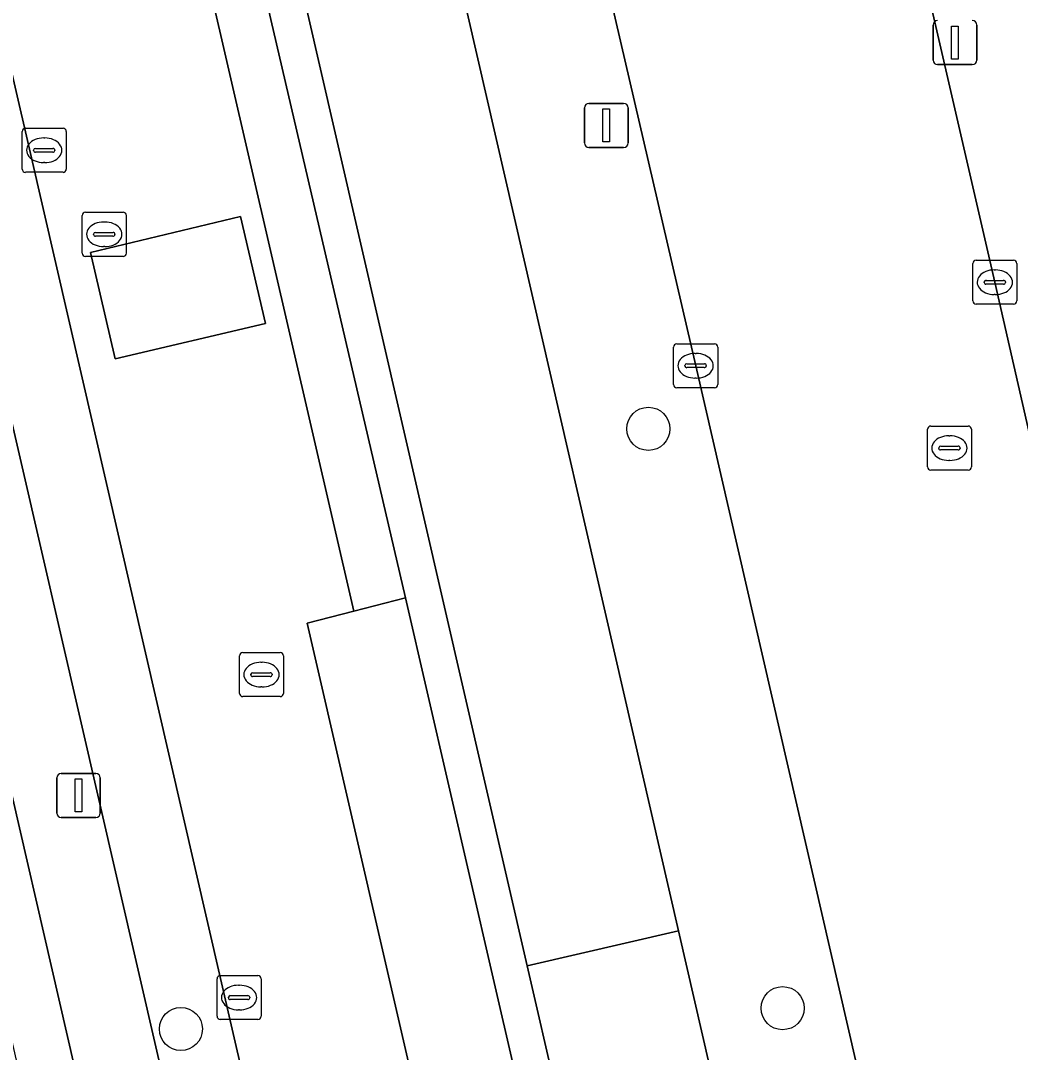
# Model space of a CAD drawing. Extents: x 156412 to 157779, y 382335 to 383768.
# Drawn here: x 156925.97 to 156948.66, y 383195.6 to 383219.03 of the extents above; entities that cross this region are included whole.
import ezdxf

# ---------------------------------------------------------------- set-up
doc = ezdxf.new("R2010")
doc.units = 0
for name, color, linetype in [('IMGEO_Berm_groen', 7, 'Continuous'), ('IMGEO_Berm_open', 7, 'Continuous'), ('IMGEO_Boom', 7, 'Continuous'), ('IMGEO_Erf', 7, 'Continuous'), ('IMGEO_Fietspad_gesloten', 7, 'Continuous'), ('IMGEO_Groenvoorziening', 7, 'Continuous'), ('IMGEO_Haag', 7, 'Continuous'), ('IMGEO_Kolk', 7, 'Continuous'), ('IMGEO_Lichtmast', 7, 'Continuous'), ('IMGEO_OVBaan_gesloten', 7, 'Continuous'), ('IMGEO_Parkeervlak_open', 7, 'Continuous'), ('IMGEO_Rijbaan_lokaal_gesloten', 7, 'Continuous'), ('IMGEO_Rijbaan_lokaal_open', 7, 'Continuous'), ('IMGEO_Rioolput', 7, 'Continuous'), ('IMGEO_Voetpad_open', 7, 'Continuous')]:
    doc.layers.add(name, color=color, linetype=linetype)

msp = doc.modelspace()

# ---------------------------------------------------------------- linework, layer by layer
at = {"layer": 'IMGEO_Berm_groen'}
msp.add_lwpolyline([(156903.19, 383407.661), (156905.568, 383397.246), (156912.337, 383368.106), (156917.027, 383348.073), (156921.33, 383329.097), (156930.329, 383290.11), (156934.742, 383271.089), (156939.341, 383251.098), (156939.593, 383249.999), (156943.691, 383232.123), (156948.081, 383213.092), (156952.648, 383193.045)], dxfattribs=at)
msp.add_lwpolyline([(156928.184, 383268.218), (156919.339, 383306.196), (156914.565, 383327.212), (156910.056, 383346.657), (156905.912, 383364.684), (156903.691, 383374.292), (156900.514, 383373.541), (156909.949, 383332.845), (156929.018, 383250), (156936.125, 383219.122), (156940.9, 383198.361), (156955.674, 383134.126), (156956.546, 383130.37), (156959.779, 383131.147), (156955.088, 383151.44), (156950.701, 383170.43), (156946.08, 383190.398), (156941.291, 383211.195), (156937.12, 383229.206), (156932.364, 383250)], close=True, dxfattribs=at)
at = {"layer": 'IMGEO_Berm_open'}
msp.add_lwpolyline([(156931.387, 383220.174), (156930.235, 383219.912), (156933.534, 383205.626), (156934.703, 383205.926)], close=True, dxfattribs=at)
at = {"layer": 'IMGEO_Boom'}
for centre in [(156940.216, 383209.763), (156943.265, 383196.607), (156929.605, 383196.134)]:
    msp.add_circle(centre, 0.489, dxfattribs=at)
at = {"layer": 'IMGEO_Erf'}
msp.add_lwpolyline([(156927.208, 383195.206), (156923.279, 383212.251), (156922.049, 383211.967), (156923.372, 383206.233), (156924.664, 383200.629), (156925.932, 383195.134), (156927.226, 383189.522), (156928.494, 383184.026), (156929.789, 383178.413), (156931.057, 383172.914), (156932.548, 383166.448), (156933.239, 383163.452), (156934.582, 383157.63), (156935.294, 383154.546), (156937.294, 383145.874), (156930.317, 383148.439), (156924.732, 383150.537), (156924.354, 383149.398), (156939.055, 383143.808)], close=True, dxfattribs=at)
at = {"layer": 'IMGEO_Fietspad_gesloten'}
msp.add_lwpolyline([(156909.949, 383332.845), (156900.514, 383373.541), (156895.227, 383396.458), (156890.632, 383416.374), (156887.151, 383415.566), (156890.422, 383401.425), (156891.704, 383395.882), (156903.833, 383343.549), (156904.994, 383338.546), (156905.923, 383334.515), (156909.008, 383321.122), (156911.67, 383309.566), (156925.393, 383250), (156932.709, 383218.226), (156937.468, 383197.57), (156940.9, 383198.361), (156936.125, 383219.122), (156929.018, 383250)], close=True, dxfattribs=at)
msp.add_lwpolyline([(156979.748, 383030.207), (156978.21, 383036.937), (156976.896, 383042.722), (156956.998, 383128.424), (156956.546, 383130.37), (156955.674, 383134.126), (156940.9, 383198.361), (156937.468, 383197.57), (156952.257, 383133.383), (156953.127, 383129.634), (156953.568, 383127.732), (156973.443, 383042.041), (156976.279, 383030.186), (156976.49, 383029.242), (156976.733, 383028.151)], dxfattribs=at)
at = {"layer": 'IMGEO_Groenvoorziening'}
msp.add_lwpolyline([(156925.393, 383250), (156911.67, 383309.566), (156909.008, 383321.122), (156908.556, 383321.019), (156908.15, 383320.926), (156908.652, 383318.75), (156910.814, 383309.37), (156914.028, 383295.429), (156917.316, 383281.163), (156922.695, 383257.828), (156925.996, 383243.507), (156931.387, 383220.174), (156934.703, 383205.926), (156936.674, 383197.387), (156940.268, 383181.822), (156943.359, 383168.324), (156948.759, 383145.077), (156952.378, 383129.484), (156952.933, 383129.595), (156953.127, 383129.634), (156952.257, 383133.383), (156937.468, 383197.57), (156932.709, 383218.226)], close=True, dxfattribs=at)
at = {"layer": 'IMGEO_Haag'}
msp.add_lwpolyline([(156925.393, 383250), (156911.67, 383309.566), (156909.008, 383321.122), (156908.556, 383321.019), (156908.15, 383320.926), (156908.652, 383318.75), (156910.814, 383309.37), (156914.028, 383295.429), (156917.316, 383281.163), (156922.695, 383257.828), (156925.996, 383243.507), (156931.387, 383220.174), (156934.703, 383205.926), (156936.674, 383197.387), (156940.268, 383181.822), (156943.359, 383168.324), (156948.759, 383145.077), (156952.378, 383129.484), (156952.933, 383129.595), (156953.127, 383129.634), (156952.257, 383133.383), (156937.468, 383197.57), (156932.709, 383218.226)], close=True, dxfattribs=at)
at = {"layer": 'IMGEO_Kolk'}
for p, q in [((156926.002, 383215.662), (156926.002, 383216.514)), ((156926.077, 383216.588), (156926.929, 383216.588)), ((156926.49, 383216.368), (156926.515, 383216.368)), ((156927.003, 383216.514), (156927.003, 383215.662)), ((156926.304, 383216.131), (156926.702, 383216.131)), ((156926.261, 383216.082), (156926.261, 383216.094)), ((156926.699, 383216.045), (156926.301, 383216.045)), ((156926.745, 383216.094), (156926.745, 383216.082)), ((156926.513, 383215.808), (156926.488, 383215.808)), ((156926.929, 383215.588), (156926.077, 383215.588)), ((156947.656, 383213.592), (156948.508, 383213.592)), ((156947.581, 383212.666), (156947.581, 383213.518)), ((156948.069, 383213.372), (156948.094, 383213.372)), ((156948.582, 383213.518), (156948.582, 383212.666)), ((156947.84, 383213.086), (156947.84, 383213.098)), ((156947.883, 383213.135), (156948.281, 383213.135)), ((156948.324, 383213.098), (156948.324, 383213.086)), ((156948.278, 383213.049), (156947.88, 383213.049)), ((156948.092, 383212.812), (156948.067, 383212.812)), ((156948.508, 383212.592), (156947.656, 383212.592)), ((156940.864, 383211.695), (156941.716, 383211.695)), ((156940.789, 383210.769), (156940.789, 383211.621)), ((156941.277, 383211.475), (156941.302, 383211.475)), ((156941.79, 383211.621), (156941.79, 383210.769)), ((156941.091, 383211.238), (156941.489, 383211.238)), ((156941.048, 383211.189), (156941.048, 383211.201)), ((156941.486, 383211.152), (156941.088, 383211.152)), ((156941.532, 383211.201), (156941.532, 383211.189)), ((156941.3, 383210.915), (156941.275, 383210.915)), ((156941.716, 383210.695), (156940.864, 383210.695)), ((156930.425, 383196.422), (156930.425, 383197.274)), ((156930.5, 383197.348), (156931.352, 383197.348)), ((156931.426, 383197.274), (156931.426, 383196.422)), ((156930.913, 383197.128), (156930.938, 383197.128)), ((156930.684, 383196.842), (156930.684, 383196.854)), ((156931.122, 383196.805), (156930.724, 383196.805)), ((156930.727, 383196.891), (156931.125, 383196.891)), ((156931.168, 383196.854), (156931.168, 383196.842)), ((156930.936, 383196.568), (156930.911, 383196.568)), ((156931.352, 383196.348), (156930.5, 383196.348))]:
    msp.add_line(p, q, dxfattribs=at)
for points in [[(156926.002, 383215.662), (156926.002, 383216.514)], [(156926.077, 383216.588), (156926.929, 383216.588)], [(156927.003, 383216.514), (156927.003, 383215.662)], [(156926.929, 383215.588), (156926.077, 383215.588)], [(156947.656, 383213.592), (156948.508, 383213.592)], [(156947.581, 383212.666), (156947.581, 383213.518)], [(156948.582, 383213.518), (156948.582, 383212.666)], [(156948.508, 383212.592), (156947.656, 383212.592)], [(156940.864, 383211.695), (156941.716, 383211.695)], [(156940.789, 383210.769), (156940.789, 383211.621)], [(156941.79, 383211.621), (156941.79, 383210.769)], [(156941.716, 383210.695), (156940.864, 383210.695)], [(156930.425, 383196.422), (156930.425, 383197.274)], [(156930.5, 383197.348), (156931.352, 383197.348)], [(156931.426, 383197.274), (156931.426, 383196.422)], [(156931.352, 383196.348), (156930.5, 383196.348)]]:
    msp.add_lwpolyline(points, dxfattribs=at)
for centre, radius, start, end in [((156926.079, 383216.512), 0.0765, 91.552, 178.448), ((156926.079, 383216.512), 0.0765, 91.552, 178.448), ((156926.927, 383216.512), 0.0765, 1.552, 88.448), ((156926.927, 383216.512), 0.0765, 1.552, 88.448), ((156926.301, 383216.091), 0.0403, 85.8775, 175.7526), ((156926.706, 383216.093), 0.0386, 1.7309, 96.639), ((156926.298, 383216.081), 0.0366, 178.938, 274.7102), ((156926.702, 383216.088), 0.043, 264.8664, 352.4533), ((156926.079, 383215.664), 0.0765, 181.552, 268.448), ((156926.079, 383215.664), 0.0765, 181.552, 268.448), ((156926.927, 383215.664), 0.0765, 271.552, 358.448), ((156926.927, 383215.664), 0.0765, 271.552, 358.448), ((156947.658, 383213.516), 0.0765, 91.552, 178.448), ((156947.658, 383213.516), 0.0765, 91.552, 178.448), ((156948.506, 383213.516), 0.0765, 1.552, 88.448), ((156948.506, 383213.516), 0.0765, 1.552, 88.448), ((156947.88, 383213.095), 0.0403, 85.8775, 175.7526), ((156947.877, 383213.085), 0.0366, 178.938, 274.7102), ((156948.281, 383213.092), 0.043, 264.8664, 352.4533), ((156948.285, 383213.097), 0.0386, 1.7309, 96.639), ((156947.658, 383212.668), 0.0765, 181.552, 268.448), ((156947.658, 383212.668), 0.0765, 181.552, 268.448), ((156948.506, 383212.668), 0.0765, 271.552, 358.448), ((156948.506, 383212.668), 0.0765, 271.552, 358.448), ((156940.866, 383211.619), 0.0765, 91.552, 178.448), ((156940.866, 383211.619), 0.0765, 91.552, 178.448), ((156941.714, 383211.619), 0.0765, 1.552, 88.448), ((156941.714, 383211.619), 0.0765, 1.552, 88.448), ((156941.088, 383211.198), 0.0403, 85.8775, 175.7526), ((156941.493, 383211.2), 0.0386, 1.7309, 96.639), ((156941.085, 383211.188), 0.0366, 178.938, 274.7102), ((156941.489, 383211.195), 0.043, 264.8664, 352.4533), ((156940.866, 383210.771), 0.0765, 181.552, 268.448), ((156940.866, 383210.771), 0.0765, 181.552, 268.448), ((156941.714, 383210.771), 0.0765, 271.552, 358.448), ((156941.714, 383210.771), 0.0765, 271.552, 358.448), ((156930.502, 383197.272), 0.0765, 91.552, 178.448), ((156930.502, 383197.272), 0.0765, 91.552, 178.448), ((156931.35, 383197.272), 0.0765, 1.552, 88.448), ((156931.35, 383197.272), 0.0765, 1.552, 88.448), ((156930.724, 383196.851), 0.0403, 85.8775, 175.7526), ((156930.721, 383196.841), 0.0366, 178.938, 274.7102), ((156931.125, 383196.848), 0.043, 264.8664, 352.4533), ((156931.129, 383196.853), 0.0386, 1.7309, 96.639), ((156930.502, 383196.424), 0.0765, 181.552, 268.448), ((156930.502, 383196.424), 0.0765, 181.552, 268.448), ((156931.35, 383196.424), 0.0765, 271.552, 358.448), ((156931.35, 383196.424), 0.0765, 271.552, 358.448)]:
    msp.add_arc(centre, radius, start, end, dxfattribs=at)
for centre, major_axis, ratio, start_param, end_param in [((156926.489, 383216.088), (-0.387, 0.002), 0.722429, 4.712389, 7.853982), ((156926.514, 383216.088), (-0.39, 0.002), 0.717154, 1.570796, 4.712389), ((156948.068, 383213.092), (-0.387, 0.002), 0.722429, 4.712389, 7.853982), ((156948.093, 383213.092), (-0.39, 0.002), 0.717154, 1.570796, 4.712389), ((156941.276, 383211.195), (-0.387, 0.002), 0.722429, 4.712389, 7.853982), ((156941.301, 383211.195), (-0.39, 0.002), 0.717154, 1.570796, 4.712389), ((156930.912, 383196.848), (-0.387, 0.002), 0.722429, 4.712389, 7.853982), ((156930.937, 383196.848), (-0.39, 0.002), 0.717154, 1.570796, 4.712389)]:
    msp.add_ellipse(centre, major_axis=major_axis, ratio=ratio, start_param=start_param, end_param=end_param, dxfattribs=at)
at = {"layer": 'IMGEO_Lichtmast'}
for p, q in [((156946.68, 383218.133), (156946.68, 383218.933)), ((156946.68, 383218.933), (156946.68, 383218.133)), ((156947.67, 383218.933), (156947.67, 383218.133)), ((156947.67, 383218.133), (156947.67, 383218.933)), ((156947.57, 383218.033), (156946.78, 383218.033)), ((156946.78, 383218.033), (156947.57, 383218.033)), ((156938.865, 383217.154), (156939.655, 383217.154)), ((156939.655, 383217.154), (156938.865, 383217.154)), ((156938.765, 383216.254), (156938.765, 383217.054)), ((156938.765, 383217.054), (156938.765, 383216.254)), ((156939.755, 383217.054), (156939.755, 383216.254)), ((156939.755, 383216.254), (156939.755, 383217.054)), ((156939.655, 383216.154), (156938.865, 383216.154)), ((156938.865, 383216.154), (156939.655, 383216.154)), ((156926.786, 383201.038), (156926.786, 383201.838)), ((156926.786, 383201.838), (156926.786, 383201.038)), ((156926.886, 383201.938), (156927.676, 383201.938)), ((156927.676, 383201.938), (156926.886, 383201.938)), ((156927.776, 383201.838), (156927.776, 383201.038)), ((156927.776, 383201.038), (156927.776, 383201.838)), ((156927.676, 383200.938), (156926.886, 383200.938)), ((156926.886, 383200.938), (156927.676, 383200.938))]:
    msp.add_line(p, q, dxfattribs=at)
for points in [[(156947.1, 383218.908), (156947.25, 383218.908), (156947.25, 383218.158), (156947.1, 383218.158), (156947.1, 383218.908)], [(156939.185, 383217.029), (156939.335, 383217.029), (156939.335, 383216.279), (156939.185, 383216.279), (156939.185, 383217.029)], [(156927.206, 383201.813), (156927.356, 383201.813), (156927.356, 383201.063), (156927.206, 383201.063), (156927.206, 383201.813)]]:
    msp.add_lwpolyline(points, dxfattribs=at)
for centre, start, end in [((156946.78, 383218.933), 90, 180), ((156946.78, 383218.933), 90, 180), ((156947.57, 383218.933), 0, 90), ((156947.57, 383218.933), 360, 90), ((156946.78, 383218.133), 180, 270), ((156946.78, 383218.133), 180, 270), ((156947.57, 383218.133), 270, 0), ((156947.57, 383218.133), 270, 0), ((156938.865, 383217.054), 90, 180), ((156938.865, 383217.054), 90, 180), ((156939.655, 383217.054), 0, 90), ((156939.655, 383217.054), 360, 90), ((156938.865, 383216.254), 180, 270), ((156938.865, 383216.254), 180, 270), ((156939.655, 383216.254), 270, 0), ((156939.655, 383216.254), 270, 0), ((156926.886, 383201.838), 90, 180), ((156926.886, 383201.838), 90, 180), ((156927.676, 383201.838), 0, 90), ((156927.676, 383201.838), 360, 90), ((156926.886, 383201.038), 180, 270), ((156926.886, 383201.038), 180, 270), ((156927.676, 383201.038), 270, 0), ((156927.676, 383201.038), 270, 0)]:
    msp.add_arc(centre, 0.1, start, end, dxfattribs=at)
at = {"layer": 'IMGEO_OVBaan_gesloten'}
for points in [[(156893.788, 383417.14), (156899.018, 383394.504), (156903.691, 383374.292), (156905.912, 383364.684), (156910.056, 383346.657), (156914.565, 383327.212), (156919.339, 383306.196), (156928.184, 383268.218), (156932.364, 383250), (156937.12, 383229.206), (156941.291, 383211.195), (156946.08, 383190.398), (156950.701, 383170.43), (156955.088, 383151.44), (156959.779, 383131.147), (156960.249, 383129.114), (156960.392, 383128.494), (156961.894, 383121.934), (156982.207, 383034.26)], [(156967.122, 383130.536), (156966.653, 383132.564), (156965.636, 383136.958), (156961.996, 383152.751), (156957.51, 383172.189), (156952.648, 383193.045), (156948.081, 383213.092), (156943.691, 383232.123), (156939.593, 383249.999), (156939.341, 383251.098), (156934.742, 383271.089), (156930.329, 383290.11), (156921.33, 383329.097), (156917.027, 383348.073), (156912.337, 383368.106), (156905.568, 383397.246), (156903.19, 383407.661)]]:
    msp.add_lwpolyline(points, dxfattribs=at)
at = {"layer": 'IMGEO_Parkeervlak_open'}
for points in [[(156930.791, 383196.032), (156926.194, 383216.018), (156899.997, 383329.378), (156899.456, 383331.586), (156899.091, 383332.546), (156898.278, 383333.72), (156897.582, 383334.37), (156896.934, 383334.801), (156897.009, 383334.474), (156897.054, 383334.28), (156916.508, 383250), (156924.228, 383216.555), (156929.061, 383195.633), (156945.817, 383123.097), (156947.571, 383123.479)], [(156934.703, 383205.926), (156933.534, 383205.626), (156932.468, 383205.353), (156938.007, 383181.326), (156939.09, 383181.564), (156940.268, 383181.822), (156936.674, 383197.387)]]:
    msp.add_lwpolyline(points, close=True, dxfattribs=at)
at = {"layer": 'IMGEO_Rijbaan_lokaal_gesloten'}
for points in [[(156896.864, 383335.104), (156896.934, 383334.801), (156897.582, 383334.37), (156898.278, 383333.72), (156899.091, 383332.546), (156899.456, 383331.586), (156899.997, 383329.378), (156926.194, 383216.018), (156930.791, 383196.032), (156947.571, 383123.479), (156948.35, 383120.113), (156949.863, 383113.57), (156950.369, 383111.384), (156953.018, 383099.928), (156953.415, 383098.214), (156956.007, 383087.008), (156956.484, 383084.945), (156959.176, 383073.305), (156959.629, 383071.348), (156963.582, 383054.257), (156964.004, 383052.43), (156964.687, 383049.478), (156965.83, 383044.537), (156968.657, 383032.312)], [(156938.007, 383181.326), (156932.468, 383205.353), (156933.534, 383205.626), (156930.235, 383219.912), (156929.185, 383219.673), (156923.787, 383242.97), (156924.848, 383243.228), (156921.533, 383257.578), (156920.456, 383257.347), (156915.074, 383280.616), (156916.15, 383280.878), (156912.847, 383295.171), (156911.743, 383294.93), (156906.382, 383318.249), (156907.46, 383318.487), (156904.422, 383331.638), (156904.089, 383333.155)]]:
    msp.add_lwpolyline(points, dxfattribs=at)
msp.add_lwpolyline([(156928.112, 383211.354), (156927.553, 383213.77), (156930.959, 383214.587), (156931.527, 383212.155)], close=True, dxfattribs=at)
at = {"layer": 'IMGEO_Rijbaan_lokaal_open'}
msp.add_lwpolyline([(156928.112, 383211.354), (156931.527, 383212.155), (156930.959, 383214.587), (156927.553, 383213.77)], close=True, dxfattribs=at)
at = {"layer": 'IMGEO_Rioolput'}
for p, q in [((156927.365, 383213.754), (156927.365, 383214.606)), ((156927.44, 383214.68), (156928.292, 383214.68)), ((156928.366, 383214.606), (156928.366, 383213.754)), ((156927.853, 383214.46), (156927.878, 383214.46)), ((156927.624, 383214.174), (156927.624, 383214.186)), ((156928.062, 383214.137), (156927.664, 383214.137)), ((156927.667, 383214.223), (156928.065, 383214.223)), ((156928.108, 383214.186), (156928.108, 383214.174)), ((156927.876, 383213.9), (156927.851, 383213.9)), ((156928.292, 383213.68), (156927.44, 383213.68)), ((156946.625, 383209.826), (156947.477, 383209.826)), ((156946.55, 383208.9), (156946.55, 383209.752)), ((156947.038, 383209.606), (156947.063, 383209.606)), ((156947.551, 383209.752), (156947.551, 383208.9)), ((156946.809, 383209.32), (156946.809, 383209.332)), ((156946.852, 383209.369), (156947.25, 383209.369)), ((156947.293, 383209.332), (156947.293, 383209.32)), ((156947.247, 383209.283), (156946.849, 383209.283)), ((156947.061, 383209.046), (156947.036, 383209.046)), ((156947.477, 383208.826), (156946.625, 383208.826)), ((156931.009, 383204.682), (156931.861, 383204.682)), ((156930.934, 383203.756), (156930.934, 383204.608)), ((156931.422, 383204.462), (156931.447, 383204.462)), ((156931.935, 383204.608), (156931.935, 383203.756)), ((156931.193, 383204.176), (156931.193, 383204.188)), ((156931.236, 383204.225), (156931.634, 383204.225)), ((156931.677, 383204.188), (156931.677, 383204.176)), ((156931.631, 383204.139), (156931.233, 383204.139)), ((156931.445, 383203.902), (156931.42, 383203.902)), ((156931.861, 383203.682), (156931.009, 383203.682))]:
    msp.add_line(p, q, dxfattribs=at)
for points in [[(156927.365, 383213.754), (156927.365, 383214.606)], [(156927.44, 383214.68), (156928.292, 383214.68)], [(156928.366, 383214.606), (156928.366, 383213.754)], [(156928.292, 383213.68), (156927.44, 383213.68)], [(156946.625, 383209.826), (156947.477, 383209.826)], [(156946.55, 383208.9), (156946.55, 383209.752)], [(156947.551, 383209.752), (156947.551, 383208.9)], [(156947.477, 383208.826), (156946.625, 383208.826)], [(156931.009, 383204.682), (156931.861, 383204.682)], [(156930.934, 383203.756), (156930.934, 383204.608)], [(156931.935, 383204.608), (156931.935, 383203.756)], [(156931.861, 383203.682), (156931.009, 383203.682)]]:
    msp.add_lwpolyline(points, dxfattribs=at)
for centre, radius, start, end in [((156927.442, 383214.604), 0.0765, 91.552, 178.448), ((156927.442, 383214.604), 0.0765, 91.552, 178.448), ((156928.29, 383214.604), 0.0765, 1.552, 88.448), ((156928.29, 383214.604), 0.0765, 1.552, 88.448), ((156927.664, 383214.183), 0.0403, 85.8775, 175.7526), ((156927.661, 383214.173), 0.0366, 178.938, 274.7102), ((156928.065, 383214.18), 0.043, 264.8664, 352.4533), ((156928.069, 383214.185), 0.0386, 1.7309, 96.639), ((156927.442, 383213.756), 0.0765, 181.552, 268.448), ((156927.442, 383213.756), 0.0765, 181.552, 268.448), ((156928.29, 383213.756), 0.0765, 271.552, 358.448), ((156928.29, 383213.756), 0.0765, 271.552, 358.448), ((156946.627, 383209.75), 0.0765, 91.552, 178.448), ((156946.627, 383209.75), 0.0765, 91.552, 178.448), ((156947.475, 383209.75), 0.0765, 1.552, 88.448), ((156947.475, 383209.75), 0.0765, 1.552, 88.448), ((156946.849, 383209.329), 0.0403, 85.8775, 175.7526), ((156947.254, 383209.331), 0.0386, 1.7309, 96.639), ((156946.846, 383209.319), 0.0366, 178.938, 274.7102), ((156947.25, 383209.326), 0.043, 264.8664, 352.4533), ((156946.627, 383208.902), 0.0765, 181.552, 268.448), ((156946.627, 383208.902), 0.0765, 181.552, 268.448), ((156947.475, 383208.902), 0.0765, 271.552, 358.448), ((156947.475, 383208.902), 0.0765, 271.552, 358.448), ((156931.011, 383204.606), 0.0765, 91.552, 178.448), ((156931.011, 383204.606), 0.0765, 91.552, 178.448), ((156931.859, 383204.606), 0.0765, 1.552, 88.448), ((156931.859, 383204.606), 0.0765, 1.552, 88.448), ((156931.233, 383204.185), 0.0403, 85.8775, 175.7526), ((156931.638, 383204.187), 0.0386, 1.7309, 96.639), ((156931.23, 383204.175), 0.0366, 178.938, 274.7102), ((156931.634, 383204.182), 0.043, 264.8664, 352.4533), ((156931.011, 383203.758), 0.0765, 181.552, 268.448), ((156931.011, 383203.758), 0.0765, 181.552, 268.448), ((156931.859, 383203.758), 0.0765, 271.552, 358.448), ((156931.859, 383203.758), 0.0765, 271.552, 358.448)]:
    msp.add_arc(centre, radius, start, end, dxfattribs=at)
for centre, major_axis, ratio, start_param, end_param in [((156927.852, 383214.18), (-0.387, 0.002), 0.722429, 4.712389, 7.853982), ((156927.877, 383214.18), (-0.39, 0.002), 0.717154, 1.570796, 4.712389), ((156947.037, 383209.326), (-0.387, 0.002), 0.722429, 4.712389, 7.853982), ((156947.062, 383209.326), (-0.39, 0.002), 0.717154, 1.570796, 4.712389), ((156931.421, 383204.182), (-0.387, 0.002), 0.722429, 4.712389, 7.853982), ((156931.446, 383204.182), (-0.39, 0.002), 0.717154, 1.570796, 4.712389)]:
    msp.add_ellipse(centre, major_axis=major_axis, ratio=ratio, start_param=start_param, end_param=end_param, dxfattribs=at)
at = {"layer": 'IMGEO_Voetpad_open'}
for points in [[(156945.817, 383123.097), (156929.061, 383195.633), (156924.228, 383216.555), (156916.508, 383250), (156897.054, 383334.28)], [(156895.853, 383330.962), (156896.506, 383327.947), (156906.748, 383283.693), (156907.427, 383280.76), (156914.547, 383250), (156922.376, 383216.171), (156922.95, 383213.682), (156923.279, 383212.251), (156927.208, 383195.206), (156939.055, 383143.808), (156939.868, 383140.195), (156943.025, 383126.762), (156944.482, 383120.619), (156960.408, 383051.718), (156961.085, 383048.791), (156964.964, 383032.009), (156965.291, 383030.587), (156966.27, 383026.397)]]:
    msp.add_lwpolyline(points, dxfattribs=at)

doc.saveas('drawing.dxf')
